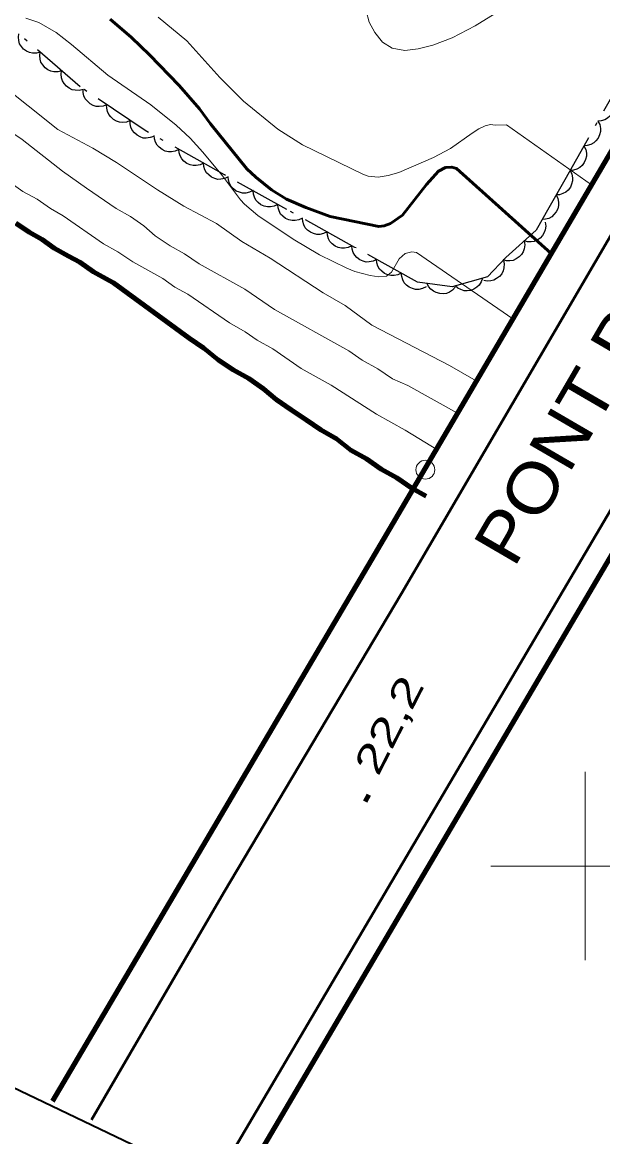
# Model space of a CAD drawing. Extents: x 356765 to 358572, y 5103174 to 5104650.
# Drawn here: x 357770.2 to 357800.9, y 5103385.6 to 5103444.8 of the extents above; entities that cross this region are included whole.
import ezdxf

# ---------------------------------------------------------------- set-up
doc = ezdxf.new("R2010")
doc.units = 0
doc.header["$LTSCALE"] = 0.6
doc.linetypes.add('DOT_DASHED', pattern=[7.7, 5, -1.2, 0.3, -1.2])
for name, color, linetype, lineweight in [('1', 7, 'Continuous', 53), ('2', 7, 'Continuous', 13), ('21', 7, 'Continuous', 53), ('26', 7, 'Continuous', 35), ('3', 7, 'Continuous', 140), ('36', 7, 'Continuous', 13), ('4', 7, 'Continuous', 90), ('44', 7, 'Continuous', 25), ('60', 7, 'Continuous', 13), ('61', 7, 'Continuous', 13)]:
    doc.layers.add(name, color=color, linetype=linetype, lineweight=lineweight)

msp = doc.modelspace()

# ---------------------------------------------------------------- linework, layer by layer
at = {"layer": '1'}
msp.add_lwpolyline([(357798.21, 5103432.5), (357793.19, 5103437.01), (357792.93, 5103437.08), (357792.6, 5103437.05), (357792.23, 5103436.87), (357791.59, 5103436.16), (357790.32, 5103434.53), (357789.69, 5103434.09), (357789.35, 5103433.97), (357789.06, 5103433.93), (357786.49, 5103434.46), (357785.2, 5103434.93), (357784.18, 5103435.38), (357783.38, 5103435.88), (357782.54, 5103436.54), (357782.07, 5103436.98), (357780.14, 5103439.38), (357779.57, 5103440.17), (357778.48, 5103441.4), (357776.91, 5103443.04), (357775.96, 5103443.96), (357774.82, 5103444.92)], dxfattribs=at)
at = {"layer": '2'}
for points in [[(357755.23, 5103445.71), (357762.45, 5103440.9), (357764.37, 5103439.73), (357768.09, 5103437.17), (357768.77, 5103436.79), (357770.19, 5103435.79), (357770.95, 5103435.37), (357771.66, 5103434.88), (357772.34, 5103434.5), (357774.48, 5103433.01), (357775.24, 5103432.59), (357776.03, 5103432.05), (357777.62, 5103431.17), (357778.25, 5103430.71), (357778.94, 5103430.34), (357781.15, 5103428.81), (357781.98, 5103428.34), (357782.62, 5103427.89), (357783.45, 5103427.43), (357784.95, 5103426.39), (357786.54, 5103425.51), (357788.95, 5103423.97), (357790.46, 5103423.13), (357792.24, 5103422.04)], [(357794.23, 5103425.74), (357792.81, 5103426.55), (357788.7, 5103428.69), (357787.28, 5103429.74), (357786.11, 5103430.41), (357783.31, 5103432.24), (357781.81, 5103433.13), (357780.46, 5103434.08), (357778.73, 5103435.01), (357777.33, 5103435.88), (357775.17, 5103437.33), (357773.91, 5103438.09), (357772.05, 5103439.08), (357767.4, 5103442.76), (357766.18, 5103443.59), (357764.61, 5103444.42), (357761.97, 5103445.94)], [(357796.17, 5103429.03), (357791.06, 5103432.54), (357790.81, 5103432.59), (357790.46, 5103432.49), (357790.14, 5103432.22), (357789.74, 5103431.51), (357789.47, 5103431.3), (357789.07, 5103431.26), (357788.61, 5103431.32), (357787.79, 5103431.54), (357787.37, 5103431.71), (357785.93, 5103432.43), (357784.52, 5103433.25), (357782.65, 5103434.51), (357781.95, 5103435.11), (357781.73, 5103435.34), (357780.78, 5103436.62), (357779.74, 5103437.87), (357779.07, 5103438.61), (357778.33, 5103439.3), (357776.98, 5103440.38), (357774.71, 5103441.95), (357772.77, 5103443.59), (357771.97, 5103444.21), (357771.04, 5103444.75), (357770.35, 5103444.98)], [(357800.34, 5103436.13), (357795.83, 5103439.32), (357795.24, 5103439.3), (357794.99, 5103439.34), (357794.71, 5103439.26), (357794.37, 5103439.11), (357794.01, 5103438.88), (357792.87, 5103438.07), (357791.96, 5103437.59), (357790.13, 5103436.8), (357789.57, 5103436.63), (357789.04, 5103436.55), (357788.51, 5103436.59), (357788.25, 5103436.69), (357785.03, 5103438.26), (357783.71, 5103439.09), (357781.9, 5103440.57), (357780.64, 5103441.83), (357778.89, 5103443.78), (357777.38, 5103445.04)], [(357795.47, 5103445.37), (357794.17, 5103444.58), (357792.96, 5103443.94), (357791.93, 5103443.55), (357791.16, 5103443.36), (357790.45, 5103443.26), (357789.78, 5103443.38), (357789.27, 5103443.7), (357788.85, 5103444.21), (357788.56, 5103444.76), (357788.4, 5103445.36)], [(357769.38, 5103439.08), (357770.17, 5103438.54), (357772.3, 5103436.86), (357773.58, 5103435.96), (357775.15, 5103434.88), (357775.91, 5103434.46), (357776.62, 5103433.97), (357777.22, 5103433.44), (357778.01, 5103432.9), (357778.76, 5103432.48), (357779.55, 5103431.94), (357781.97, 5103430.6), (357783.54, 5103429.52), (357787.47, 5103427.33), (357788.18, 5103426.84), (357789.01, 5103426.37), (357789.8, 5103425.84), (357790.6, 5103425.49), (357793.24, 5103424.02)]]:
    msp.add_lwpolyline(points, dxfattribs=at)
at = {"layer": '21'}
for points in [[(357727.18, 5103579.66), (357739.94, 5103568.96), (357748.99, 5103561.16), (357753.23, 5103557.51), (357769.06, 5103543.9), (357785.67, 5103529.71), (357802.28, 5103515.82), (357809.74, 5103509.32), (357813.44, 5103505.69), (357820.55, 5103498.05), (357824.21, 5103492.98), (357826.16, 5103489.76), (357827.75, 5103486.04), (357828.17, 5103484.17), (357828.46, 5103482.71), (357828.59, 5103481), (357828.35, 5103479.87), (357827.72, 5103478.51), (357826.39, 5103476.07), (357811.09, 5103450.11), (357800.54, 5103432.03), (357790.27, 5103414.46), (357780.85, 5103398.59), (357773.84, 5103386.53)], [(357864.07, 5103498.91), (357852.75, 5103488.42), (357843.99, 5103480.2), (357836.7, 5103473.34), (357829.26, 5103466.3), (357780.45, 5103383.37)]]:
    msp.add_lwpolyline(points, dxfattribs=at)
at = {"layer": '26', "lineweight": 140}
for points in [[(357823.02, 5103474.59), (357808.79, 5103450.54), (357788.85, 5103416.55), (357771.77, 5103387.52)], [(357830.42, 5103465.79), (357829.41, 5103464.15), (357781.59, 5103382.81)]]:
    msp.add_lwpolyline(points, dxfattribs=at)
at = {"layer": '3'}
msp.add_line((357788.35, 5103403.43), (357788.54, 5103403.78), dxfattribs=at)
at = {"layer": '36'}
msp.add_circle((357791.5338, 5103421.0271), 0.5, dxfattribs=at)
at = {"layer": '4'}
msp.add_lwpolyline([(357769.83, 5103434.11), (357770.54, 5103433.62), (357771.22, 5103433.24), (357771.86, 5103432.78), (357772.62, 5103432.36), (357773.22, 5103432.03), (357773.94, 5103431.53), (357774.77, 5103431.07), (357775, 5103430.94), (357779.01, 5103428.01), (357779.8, 5103427.48), (357780.55, 5103426.86), (357781.34, 5103426.32), (357782.17, 5103425.86), (357782.96, 5103425.32), (357783.63, 5103424.75), (357784.42, 5103424.21), (357785.21, 5103423.67), (357786, 5103423.14), (357786.83, 5103422.67), (357787.58, 5103422.06), (357788.41, 5103421.6), (357789.2, 5103421.06), (357790.03, 5103420.59), (357790.82, 5103420.05), (357791.58, 5103419.63)], dxfattribs=at)
at = {"layer": '44', "linetype": 'DOT_DASHED'}
msp.add_lwpolyline([(357803.27, 5103446.91), (357803.47, 5103444.45), (357802.46, 5103442.66), (357799.77, 5103437.9), (357798.93, 5103436.41), (357798.08, 5103434.92), (357797.41, 5103433.73), (357795.8, 5103432.28), (357794.83, 5103431.26), (357792.95, 5103430.73), (357791.11, 5103430.98), (357787.8, 5103432.82), (357784.2, 5103434.83), (357780.89, 5103436.67), (357776.68, 5103439.02), (357773.24, 5103441.33), (357768.2, 5103445.7)], dxfattribs=at)
at = {"layer": '44'}
for points in [[(357771.12, 5103443.17), (357770.92, 5103443.12), (357770.71, 5103443.12), (357770.55, 5103443.15), (357770.39, 5103443.23), (357770.24, 5103443.34), (357770.12, 5103443.48), (357770.03, 5103443.62), (357769.98, 5103443.79), (357769.96, 5103443.97), (357769.99, 5103444.15)], [(357772.25, 5103442.19), (357772.05, 5103442.13), (357771.85, 5103442.14), (357771.68, 5103442.17), (357771.53, 5103442.24), (357771.38, 5103442.35), (357771.25, 5103442.5), (357771.16, 5103442.64), (357771.12, 5103442.81), (357771.1, 5103442.99), (357771.12, 5103443.17)], [(357773.39, 5103441.2), (357773.18, 5103441.15), (357772.98, 5103441.16), (357772.82, 5103441.18), (357772.66, 5103441.26), (357772.51, 5103441.37), (357772.39, 5103441.52), (357772.3, 5103441.65), (357772.25, 5103441.82), (357772.23, 5103442.01), (357772.25, 5103442.19)], [(357774.64, 5103440.39), (357774.45, 5103440.31), (357774.25, 5103440.29), (357774.08, 5103440.3), (357773.92, 5103440.35), (357773.76, 5103440.44), (357773.62, 5103440.58), (357773.51, 5103440.7), (357773.44, 5103440.86), (357773.4, 5103441.04), (357773.4, 5103441.22)], [(357801.42, 5103440.82), (357801.51, 5103440.63), (357801.55, 5103440.43), (357801.55, 5103440.27), (357801.51, 5103440.1), (357801.43, 5103439.93), (357801.31, 5103439.78), (357801.19, 5103439.67), (357801.04, 5103439.58), (357800.86, 5103439.53), (357800.68, 5103439.51)], [(357775.89, 5103439.55), (357775.7, 5103439.47), (357775.49, 5103439.45), (357775.33, 5103439.46), (357775.16, 5103439.52), (357775, 5103439.61), (357774.86, 5103439.74), (357774.76, 5103439.86), (357774.69, 5103440.03), (357774.65, 5103440.21), (357774.64, 5103440.39)], [(357777.14, 5103438.71), (357776.94, 5103438.64), (357776.74, 5103438.62), (357776.57, 5103438.62), (357776.41, 5103438.68), (357776.25, 5103438.77), (357776.11, 5103438.9), (357776, 5103439.03), (357775.93, 5103439.19), (357775.89, 5103439.37), (357775.89, 5103439.55)], [(357800.68, 5103439.51), (357800.78, 5103439.33), (357800.81, 5103439.13), (357800.81, 5103438.96), (357800.77, 5103438.79), (357800.69, 5103438.62), (357800.57, 5103438.47), (357800.46, 5103438.36), (357800.3, 5103438.28), (357800.12, 5103438.22), (357799.94, 5103438.21)], [(357778.47, 5103438.02), (357778.28, 5103437.93), (357778.08, 5103437.89), (357777.92, 5103437.89), (357777.75, 5103437.93), (357777.58, 5103438.01), (357777.43, 5103438.13), (357777.31, 5103438.24), (357777.23, 5103438.4), (357777.17, 5103438.57), (357777.16, 5103438.75)], [(357779.78, 5103437.29), (357779.59, 5103437.2), (357779.39, 5103437.16), (357779.23, 5103437.16), (357779.06, 5103437.2), (357778.89, 5103437.27), (357778.74, 5103437.39), (357778.62, 5103437.51), (357778.54, 5103437.67), (357778.48, 5103437.84), (357778.47, 5103438.02)], [(357799.94, 5103438.21), (357800.04, 5103438.02), (357800.07, 5103437.82), (357800.08, 5103437.66), (357800.03, 5103437.49), (357799.96, 5103437.32), (357799.84, 5103437.17), (357799.72, 5103437.05), (357799.56, 5103436.97), (357799.39, 5103436.92), (357799.21, 5103436.9)], [(357781.09, 5103436.56), (357780.9, 5103436.47), (357780.7, 5103436.43), (357780.54, 5103436.42), (357780.37, 5103436.47), (357780.2, 5103436.54), (357780.05, 5103436.66), (357779.93, 5103436.78), (357779.85, 5103436.93), (357779.79, 5103437.11), (357779.78, 5103437.29)], [(357799.21, 5103436.9), (357799.3, 5103436.71), (357799.33, 5103436.51), (357799.34, 5103436.35), (357799.29, 5103436.18), (357799.22, 5103436.01), (357799.1, 5103435.86), (357798.98, 5103435.75), (357798.82, 5103435.67), (357798.65, 5103435.61), (357798.47, 5103435.6)], [(357782.4, 5103435.83), (357782.21, 5103435.74), (357782.01, 5103435.7), (357781.85, 5103435.69), (357781.68, 5103435.74), (357781.51, 5103435.81), (357781.36, 5103435.93), (357781.24, 5103436.05), (357781.16, 5103436.2), (357781.1, 5103436.38), (357781.09, 5103436.56)], [(357783.71, 5103435.1), (357783.52, 5103435.01), (357783.32, 5103434.97), (357783.16, 5103434.97), (357782.99, 5103435.01), (357782.82, 5103435.08), (357782.67, 5103435.2), (357782.55, 5103435.32), (357782.47, 5103435.48), (357782.42, 5103435.65), (357782.4, 5103435.83)], [(357798.47, 5103435.6), (357798.56, 5103435.41), (357798.59, 5103435.21), (357798.6, 5103435.04), (357798.55, 5103434.87), (357798.47, 5103434.71), (357798.35, 5103434.56), (357798.24, 5103434.44), (357798.08, 5103434.36), (357797.9, 5103434.31), (357797.72, 5103434.29)], [(357785.02, 5103434.37), (357784.83, 5103434.28), (357784.63, 5103434.24), (357784.47, 5103434.24), (357784.3, 5103434.28), (357784.13, 5103434.36), (357783.98, 5103434.48), (357783.86, 5103434.59), (357783.78, 5103434.75), (357783.73, 5103434.92), (357783.71, 5103435.1)], [(357786.33, 5103433.64), (357786.14, 5103433.55), (357785.94, 5103433.51), (357785.78, 5103433.51), (357785.61, 5103433.55), (357785.44, 5103433.62), (357785.29, 5103433.74), (357785.17, 5103433.86), (357785.09, 5103434.02), (357785.04, 5103434.19), (357785.02, 5103434.37)], [(357797.89, 5103434.16), (357797.92, 5103433.95), (357797.89, 5103433.75), (357797.84, 5103433.6), (357797.74, 5103433.45), (357797.62, 5103433.31), (357797.46, 5103433.21), (357797.31, 5103433.14), (357797.14, 5103433.11), (357796.95, 5103433.11), (357796.77, 5103433.16)], [(357787.64, 5103432.91), (357787.45, 5103432.82), (357787.25, 5103432.78), (357787.09, 5103432.77), (357786.92, 5103432.82), (357786.75, 5103432.89), (357786.6, 5103433.01), (357786.48, 5103433.13), (357786.4, 5103433.28), (357786.35, 5103433.46), (357786.33, 5103433.64)], [(357796.77, 5103433.16), (357796.8, 5103432.95), (357796.77, 5103432.75), (357796.72, 5103432.59), (357796.63, 5103432.44), (357796.5, 5103432.31), (357796.34, 5103432.21), (357796.19, 5103432.13), (357796.02, 5103432.11), (357795.84, 5103432.11), (357795.66, 5103432.15)], [(357788.95, 5103432.18), (357788.76, 5103432.09), (357788.56, 5103432.05), (357788.4, 5103432.04), (357788.23, 5103432.09), (357788.06, 5103432.16), (357787.91, 5103432.28), (357787.79, 5103432.4), (357787.71, 5103432.55), (357787.66, 5103432.73), (357787.64, 5103432.91)], [(357790.26, 5103431.45), (357790.08, 5103431.36), (357789.88, 5103431.32), (357789.71, 5103431.32), (357789.54, 5103431.36), (357789.37, 5103431.43), (357789.22, 5103431.55), (357789.11, 5103431.67), (357789.02, 5103431.82), (357788.97, 5103432), (357788.95, 5103432.18)], [(357795.67, 5103432.14), (357795.72, 5103431.94), (357795.7, 5103431.74), (357795.66, 5103431.58), (357795.58, 5103431.42), (357795.46, 5103431.28), (357795.31, 5103431.16), (357795.17, 5103431.08), (357795, 5103431.04), (357794.81, 5103431.03), (357794.64, 5103431.06)], [(357791.57, 5103430.72), (357791.39, 5103430.63), (357791.19, 5103430.59), (357791.02, 5103430.59), (357790.85, 5103430.63), (357790.68, 5103430.71), (357790.53, 5103430.82), (357790.42, 5103430.94), (357790.34, 5103431.1), (357790.28, 5103431.27), (357790.26, 5103431.45)], [(357793.12, 5103430.71), (357792.98, 5103430.55), (357792.81, 5103430.45), (357792.66, 5103430.38), (357792.48, 5103430.36), (357792.3, 5103430.37), (357792.11, 5103430.42), (357791.97, 5103430.49), (357791.83, 5103430.6), (357791.71, 5103430.75), (357791.63, 5103430.91)], [(357794.56, 5103431.18), (357794.49, 5103430.99), (357794.38, 5103430.82), (357794.26, 5103430.7), (357794.11, 5103430.61), (357793.94, 5103430.54), (357793.75, 5103430.52), (357793.59, 5103430.52), (357793.42, 5103430.58), (357793.25, 5103430.66), (357793.12, 5103430.78)]]:
    msp.add_lwpolyline(points, dxfattribs=at)
at = {"layer": '60', "lineweight": 35}
msp.add_lwpolyline([(356779.89, 5103862.01), (357952.48, 5103300.77), (358322.47, 5104073.79), (357149.88, 5104635.03)], close=True, dxfattribs=at)
at = {"layer": '61'}
for p, q in [((357800, 5103395), (357800, 5103405)), ((357795, 5103400), (357805, 5103400))]:
    msp.add_line(p, q, dxfattribs=at)

# ---------------------------------------------------------------- texts
at = {"layer": '26', "width": 1.15}
msp.add_text('PONT BLONDIN', height=2.6, rotation=59.78, dxfattribs=at).set_placement((357796.23, 5103415.76))
at = {"layer": '3', "width": 1.4}
msp.add_text('22,2   ', height=1.5, rotation=62.913, dxfattribs=at).set_placement((357789.03, 5103404.71))

doc.saveas('drawing.dxf')
